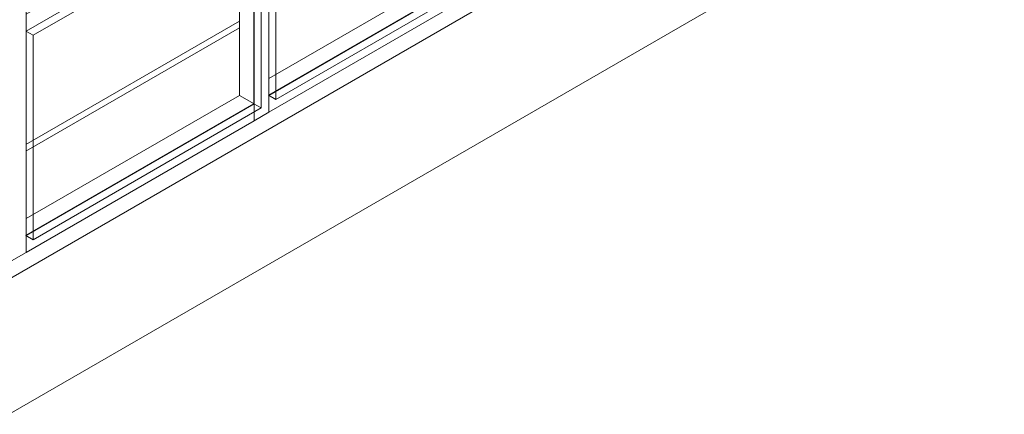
# Model space of a CAD drawing. Header units: metres. Extents: x -33 to 126, y -29 to 31.
# Tile 354 of 656: x 65.452 to 67.832, y -6.639 to -5.685. Entities that reach past the tile are written whole.
import ezdxf

# ---------------------------------------------------------------- set-up
doc = ezdxf.new("R2010")
doc.units = ezdxf.units.M
for name, color, linetype, lineweight in [('A-DETL-THIN', 151, 'Continuous', 18), ('A-GLAZ-CURT', 52, 'Continuous', 18), ('A-GLAZ-CWMG', 51, 'Continuous', 18), ('A-WALL', 113, 'Continuous', 18)]:
    doc.layers.add(name, color=color, linetype=linetype, lineweight=lineweight)

# ---------------------------------------------------------------- blocks, each defined once
blk = doc.blocks.new('Painel do sistema - Envidraçado-165966-PERSPECTIVA GERAL')
at = {"layer": 'A-GLAZ-CURT', "lineweight": 9}
for p, q in [((-13.8931, 3.0792), (-14.4446, 2.7607)), ((-13.8931, 3.0792), (-13.9108, 3.0894)), ((-13.9108, 3.089), (-13.9108, 2.5954)), ((-13.8931, 2.5852), (-13.8931, 3.0792)), ((-14.4446, 2.7607), (-14.4623, 2.7709)), ((-14.4446, 2.7607), (-14.4446, 2.2667)), ((-13.9108, 2.5954), (-14.462, 2.2772)), ((-13.9108, 2.5954), (-13.8931, 2.5852)), ((-14.4446, 2.2667), (-13.8931, 2.5852)), ((-14.4446, 2.2667), (-14.4623, 2.2769))]:
    blk.add_line(p, q, dxfattribs=at)
blk = doc.blocks.new('Montante retangular - 50 x 150 mm-165708-PERSPECTIVA GERAL')
at = {"layer": 'A-GLAZ-CWMG', "lineweight": 9}
for p, q in [((-10.2193, 4.7671), (-9.7031, 5.0651)), ((-9.7031, 5.0651), (-9.6678, 5.0447)), ((-10.2193, 4.7262), (-9.6678, 5.0447)), ((-9.6678, 5.0447), (-9.6678, 5.0247)), ((-9.6678, 5.0247), (-9.6678, 5.0038)), ((-10.2193, 4.6854), (-9.6678, 5.0038)), ((-10.2193, 4.6854), (-10.2193, 4.7262))]:
    blk.add_line(p, q, dxfattribs=at)
blk = doc.blocks.new('Montante retangular - 50 x 150 mm-165992-PERSPECTIVA GERAL')
at = {"layer": 'A-GLAZ-CWMG', "lineweight": 9}
for p, q in [((-9.0455, 5.9183), (-9.0455, 5.3631)), ((-9.0809, 5.8979), (-9.0809, 5.8775)), ((-9.1162, 5.4039), (-9.1162, 5.8571)), ((-9.0809, 5.8775), (-9.0809, 5.3635)), ((-9.0809, 5.3635), (-9.0809, 5.3427)), ((-9.0455, 5.3631), (-9.0809, 5.3427))]:
    blk.add_line(p, q, dxfattribs=at)
blk = doc.blocks.new('Montante retangular - 50 x 150 mm-165977-PERSPECTIVA GERAL')
at = {"layer": 'A-GLAZ-CWMG', "lineweight": 9}
for p, q in [((-9.0809, 6.4531), (-9.0809, 6.4327)), ((-9.0455, 6.4735), (-9.0455, 5.9183)), ((-9.0809, 6.4327), (-9.0809, 5.8983)), ((-9.1162, 5.9387), (-9.1162, 6.4123))]:
    blk.add_line(p, q, dxfattribs=at)
blk = doc.blocks.new('Montante retangular - 50 x 150 mm-V163-PERSPECTIVA GERAL')
at = {"layer": 'A-GLAZ-CWMG', "lineweight": 9}
for p, q in [((-11.392, 4.6248), (-10.8769, 4.9222)), ((-10.8769, 4.9222), (-10.8416, 4.9018)), ((-10.8416, 4.9018), (-11.3931, 4.5833)), ((-10.8416, 4.9018), (-10.8416, 4.8818)), ((-10.8416, 4.8818), (-10.8416, 4.861)), ((-10.8416, 4.861), (-11.3931, 4.5425)), ((-11.3931, 4.5425), (-11.3931, 4.5833))]:
    blk.add_line(p, q, dxfattribs=at)

msp = doc.modelspace()

# ---------------------------------------------------------------- linework, layer by layer
at = {"layer": 'A-DETL-THIN', "lineweight": 9}
msp.add_line((64.8976, -6.9435), (67.8321, -5.2493), dxfattribs=at)
at = {"layer": 'A-WALL', "lineweight": 9}
for p, q in [((67.8321, -4.9227), (64.8976, -6.6169)), ((64.8976, -6.9435), (67.8321, -5.2493)), ((65.4668, -5.9862), (65.983, -5.6882)), ((65.983, -5.7045), (65.4668, -6.0025))]:
    msp.add_line(p, q, dxfattribs=at)

# ---------------------------------------------------------------- block references
at = {"layer": 'A-GLAZ-CURT', "lineweight": 9}
for p in [(80.5157, -8.1446), (79.9288, -8.4834)]:
    msp.add_blockref('Painel do sistema - Envidraçado-165966-PERSPECTIVA GERAL', p, dxfattribs=at)
at = {"layer": 'A-GLAZ-CWMG', "lineweight": 9}
for name, p in [('Montante retangular - 50 x 150 mm-165977-PERSPECTIVA GERAL', (74.5124, -11.6106)), ('Montante retangular - 50 x 150 mm-V163-PERSPECTIVA GERAL', (76.86, -10.2552)), ('Montante retangular - 50 x 150 mm-165992-PERSPECTIVA GERAL', (75.0993, -11.2717)), ('Montante retangular - 50 x 150 mm-165708-PERSPECTIVA GERAL', (76.2731, -10.594)), ('Montante retangular - 50 x 150 mm-165992-PERSPECTIVA GERAL', (74.5124, -11.6106)), ('Montante retangular - 50 x 150 mm-165708-PERSPECTIVA GERAL', (75.6862, -10.9329))]:
    msp.add_blockref(name, p, dxfattribs=at)

doc.saveas('drawing.dxf')
